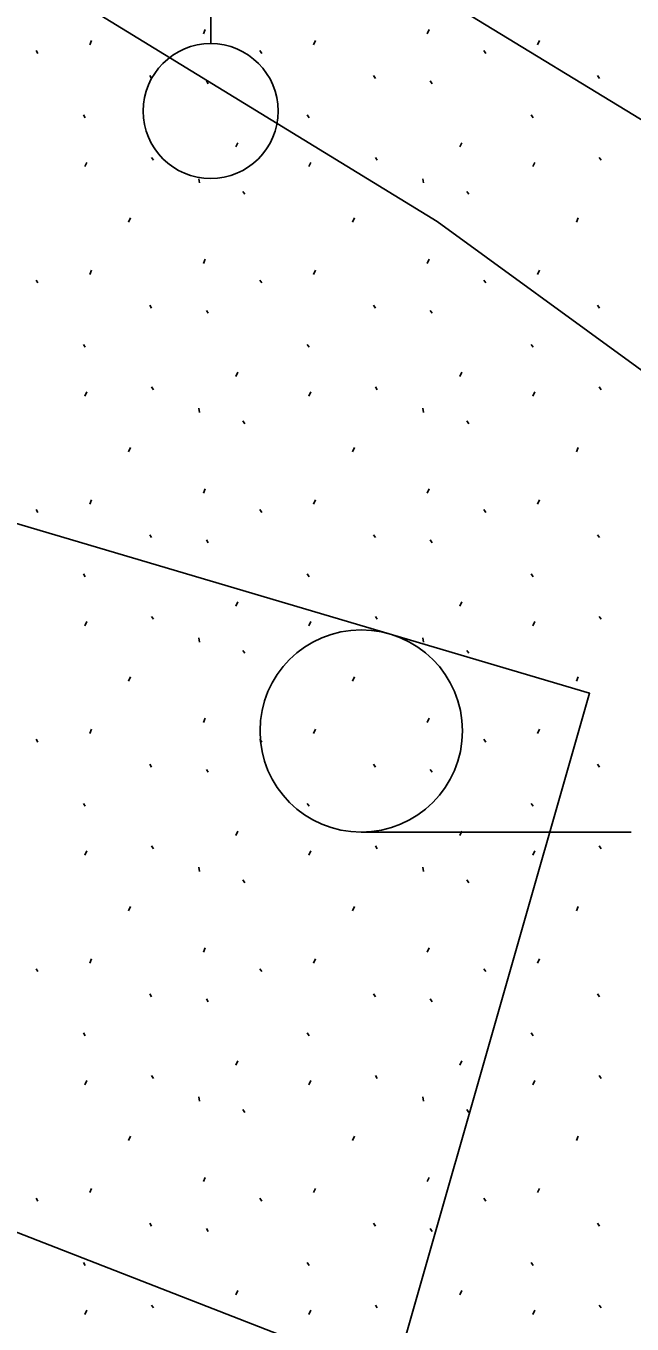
# Model space of a CAD drawing. Extents: x 419101 to 420177, y 4451541 to 4452254.
# Drawn here: x 420105.8 to 420110.29, y 4452016.89 to 4452026.51 of the extents above; entities that cross this region are included whole.
import ezdxf

# ---------------------------------------------------------------- set-up
doc = ezdxf.new("R2010")
doc.units = 0
for name, color, linetype in [('2_KADASTRO', 7, 'Continuous'), ('3_HALİHAZIR', 7, 'Continuous'), ('Level 61', 7, 'Continuous')]:
    doc.layers.add(name, color=color, linetype=linetype)

msp = doc.modelspace()

# ---------------------------------------------------------------- linework, layer by layer
at = {"layer": '2_KADASTRO'}
msp.add_lwpolyline([(420044.139, 4452028.602), (420046.42, 4452042.62), (420067.824, 4452037.969), (420095.36, 4452031.511), (420094.193, 4452026.24), (420109.972, 4452021.564), (420107.982, 4452014.605)], close=True, dxfattribs=at)
at = {"layer": '3_HALİHAZIR'}
for p, q in [((420107.1645, 4452026.3809), (420107.1645, 4452030.5739)), ((420108.28, 4452020.5343), (420110.28, 4452020.5343))]:
    msp.add_line(p, q, dxfattribs=at)
for points in [[(420139.4061, 4451987.3786), (420137.7878, 4451991.7468), (420136.7088, 4451994.3395), (420135.1826, 4451997.575), (420133.7237, 4452000.3492), (420131.5526, 4452003.9352), (420129.4054, 4452007.2812), (420127.735, 4452009.5526), (420125.6764, 4452012.063), (420123.5387, 4452014.4604), (420120.2518, 4452017.8715), (420116.6038, 4452021.4445), (420115.0193, 4452022.7463), (420111.4341, 4452025.1586), (420108.0055, 4452027.2511), (420106.2145, 4452028.2992), (420103.8467, 4452029.2746), (420098.9589, 4452030.8075), (420090.7589, 4452033.0795), (420078.4881, 4452036.1095)], [(420072.8953, 4452026.7471), (420074.0987, 4452029.9076), (420111.5867, 4452015.281), (420109.6988, 4452010.1953)], [(420105.8338, 4452026.9081), (420108.8431, 4452025.0612), (420113.2785, 4452021.8295), (420113.4691, 4452021.6558), (420113.5443, 4452021.5392), (420111.6404, 4452019.0187), (420111.6156, 4452018.8782), (420111.7186, 4452018.7509), (420117.1257, 4452012.6585), (420121.6965, 4452007.6274), (420122.5022, 4452006.7326), (420123.3952, 4452005.5603), (420123.8681, 4452004.8219), (420124.11, 4452004.3014), (420124.4104, 4452003.3867), (420124.5672, 4452002.752), (420124.6623, 4452002.2192), (420124.6815, 4452001.7842), (420124.6713, 4452001.4354), (420124.5591, 4452000.4634), (420123.0434, 4451996.3211), (420118.9513, 4451986.0661)]]:
    msp.add_lwpolyline(points, dxfattribs=at)
for centre, radius in [((420107.1645, 4452025.8809), 0.5), ((420108.28, 4452021.2843), 0.75)]:
    msp.add_circle(centre, radius, dxfattribs=at)
at = {"layer": 'Level 61'}
for p, q in [((420107.1107, 4452026.4527), (420107.1247, 4452026.4847)), ((420108.7693, 4452026.4527), (420108.7833, 4452026.4847)), ((420105.8711, 4452026.3295), (420105.8853, 4452026.3083)), ((420106.2687, 4452026.3711), (420106.2829, 4452026.4031)), ((420107.5297, 4452026.3295), (420107.5439, 4452026.3083)), ((420107.9273, 4452026.3711), (420107.9415, 4452026.4031)), ((420109.1883, 4452026.3295), (420109.2025, 4452026.3083)), ((420109.5859, 4452026.3711), (420109.6001, 4452026.4031)), ((420106.7127, 4452026.1437), (420106.7269, 4452026.1223)), ((420108.3713, 4452026.1437), (420108.3855, 4452026.1223)), ((420110.0299, 4452026.1437), (420110.0441, 4452026.1223)), ((420107.1325, 4452026.1053), (420107.1467, 4452026.0839)), ((420108.7911, 4452026.1053), (420108.8053, 4452026.0839)), ((420106.2215, 4452025.8531), (420106.2357, 4452025.8317)), ((420107.8801, 4452025.8531), (420107.8943, 4452025.8317)), ((420109.5387, 4452025.8531), (420109.5529, 4452025.8317)), ((420107.3519, 4452025.6145), (420107.3661, 4452025.6463)), ((420109.0105, 4452025.6145), (420109.0247, 4452025.6463)), ((420106.2331, 4452025.4687), (420106.2475, 4452025.5007)), ((420106.7261, 4452025.5377), (420106.7403, 4452025.5163)), ((420107.8917, 4452025.4687), (420107.9061, 4452025.5007)), ((420108.3847, 4452025.5377), (420108.3989, 4452025.5163)), ((420109.5503, 4452025.4687), (420109.5647, 4452025.5007)), ((420110.0433, 4452025.5377), (420110.0575, 4452025.5163)), ((420107.0777, 4452025.3795), (420107.0813, 4452025.3475)), ((420108.7363, 4452025.3795), (420108.7399, 4452025.3475)), ((420107.4037, 4452025.2855), (420107.4177, 4452025.2641)), ((420109.0623, 4452025.2855), (420109.0763, 4452025.2641)), ((420106.5563, 4452025.0567), (420106.5707, 4452025.0887)), ((420108.2149, 4452025.0567), (420108.2293, 4452025.0887)), ((420109.8735, 4452025.0567), (420109.8879, 4452025.0887)), ((420107.1107, 4452024.7507), (420107.1247, 4452024.7827)), ((420108.7693, 4452024.7507), (420108.7833, 4452024.7827)), ((420106.2687, 4452024.6691), (420106.2829, 4452024.7011)), ((420107.9273, 4452024.6691), (420107.9415, 4452024.7011)), ((420109.5859, 4452024.6691), (420109.6001, 4452024.7011)), ((420105.8711, 4452024.6275), (420105.8853, 4452024.6063)), ((420107.5297, 4452024.6275), (420107.5439, 4452024.6063)), ((420109.1883, 4452024.6275), (420109.2025, 4452024.6063)), ((420106.7127, 4452024.4417), (420106.7269, 4452024.4203)), ((420107.1325, 4452024.4033), (420107.1467, 4452024.3819)), ((420108.3713, 4452024.4417), (420108.3855, 4452024.4203)), ((420108.7911, 4452024.4033), (420108.8053, 4452024.3819)), ((420110.0299, 4452024.4417), (420110.0441, 4452024.4203)), ((420106.2215, 4452024.1511), (420106.2357, 4452024.1297)), ((420107.8801, 4452024.1511), (420107.8943, 4452024.1297)), ((420109.5387, 4452024.1511), (420109.5529, 4452024.1297)), ((420107.3519, 4452023.9125), (420107.3661, 4452023.9443)), ((420109.0105, 4452023.9125), (420109.0247, 4452023.9443)), ((420106.7261, 4452023.8357), (420106.7403, 4452023.8143)), ((420108.3847, 4452023.8357), (420108.3989, 4452023.8143)), ((420110.0433, 4452023.8357), (420110.0575, 4452023.8143)), ((420106.2331, 4452023.7667), (420106.2475, 4452023.7987)), ((420107.8917, 4452023.7667), (420107.9061, 4452023.7987)), ((420109.5503, 4452023.7667), (420109.5647, 4452023.7987)), ((420107.0777, 4452023.6775), (420107.0813, 4452023.6455)), ((420108.7363, 4452023.6775), (420108.7399, 4452023.6455)), ((420107.4037, 4452023.5835), (420107.4177, 4452023.5621)), ((420109.0623, 4452023.5835), (420109.0763, 4452023.5621)), ((420106.5563, 4452023.3547), (420106.5707, 4452023.3867)), ((420108.2149, 4452023.3547), (420108.2293, 4452023.3867)), ((420109.8735, 4452023.3547), (420109.8879, 4452023.3867)), ((420107.1107, 4452023.0487), (420107.1247, 4452023.0807)), ((420108.7693, 4452023.0487), (420108.7833, 4452023.0807)), ((420106.2687, 4452022.9671), (420106.2829, 4452022.9991)), ((420107.9273, 4452022.9671), (420107.9415, 4452022.9991)), ((420109.5859, 4452022.9671), (420109.6001, 4452022.9991)), ((420105.8711, 4452022.9255), (420105.8853, 4452022.9043)), ((420107.5297, 4452022.9255), (420107.5439, 4452022.9043)), ((420109.1883, 4452022.9255), (420109.2025, 4452022.9043)), ((420106.7127, 4452022.7397), (420106.7269, 4452022.7183)), ((420107.1325, 4452022.7013), (420107.1467, 4452022.6799)), ((420108.3713, 4452022.7397), (420108.3855, 4452022.7183)), ((420108.7911, 4452022.7013), (420108.8053, 4452022.6799)), ((420110.0299, 4452022.7397), (420110.0441, 4452022.7183)), ((420106.2215, 4452022.4491), (420106.2357, 4452022.4277)), ((420107.8801, 4452022.4491), (420107.8943, 4452022.4277)), ((420109.5387, 4452022.4491), (420109.5529, 4452022.4277)), ((420107.3519, 4452022.2105), (420107.3661, 4452022.2423)), ((420109.0105, 4452022.2105), (420109.0247, 4452022.2423)), ((420106.2331, 4452022.0647), (420106.2475, 4452022.0967)), ((420106.7261, 4452022.1337), (420106.7403, 4452022.1123)), ((420107.8917, 4452022.0647), (420107.9061, 4452022.0967)), ((420108.3847, 4452022.1337), (420108.3989, 4452022.1123)), ((420109.5503, 4452022.0647), (420109.5647, 4452022.0967)), ((420110.0433, 4452022.1337), (420110.0575, 4452022.1123)), ((420107.0777, 4452021.9755), (420107.0813, 4452021.9435)), ((420108.7363, 4452021.9755), (420108.7399, 4452021.9435)), ((420107.4037, 4452021.8815), (420107.4177, 4452021.8601)), ((420109.0623, 4452021.8815), (420109.0763, 4452021.8601)), ((420106.5563, 4452021.6527), (420106.5707, 4452021.6847)), ((420108.2149, 4452021.6527), (420108.2293, 4452021.6847)), ((420109.8735, 4452021.6527), (420109.8879, 4452021.6847)), ((420107.1107, 4452021.3467), (420107.1247, 4452021.3787)), ((420108.7693, 4452021.3467), (420108.7833, 4452021.3787)), ((420105.8711, 4452021.2235), (420105.8853, 4452021.2023)), ((420106.2687, 4452021.2651), (420106.2829, 4452021.2971)), ((420107.5297, 4452021.2235), (420107.5439, 4452021.2023)), ((420107.9273, 4452021.2651), (420107.9415, 4452021.2971)), ((420109.1883, 4452021.2235), (420109.2025, 4452021.2023)), ((420109.5859, 4452021.2651), (420109.6001, 4452021.2971)), ((420106.7127, 4452021.0377), (420106.7269, 4452021.0163)), ((420108.3713, 4452021.0377), (420108.3855, 4452021.0163)), ((420110.0299, 4452021.0377), (420110.0441, 4452021.0163)), ((420107.1325, 4452020.9993), (420107.1467, 4452020.9779)), ((420108.7911, 4452020.9993), (420108.8053, 4452020.9779)), ((420106.2215, 4452020.7471), (420106.2357, 4452020.7257)), ((420107.8801, 4452020.7471), (420107.8943, 4452020.7257)), ((420109.5387, 4452020.7471), (420109.5529, 4452020.7257)), ((420107.3519, 4452020.5085), (420107.3661, 4452020.5403)), ((420109.0105, 4452020.5085), (420109.0247, 4452020.5403)), ((420106.2331, 4452020.3627), (420106.2475, 4452020.3947)), ((420106.7261, 4452020.4317), (420106.7403, 4452020.4103)), ((420107.8917, 4452020.3627), (420107.9061, 4452020.3947)), ((420108.3847, 4452020.4317), (420108.3989, 4452020.4103)), ((420109.5503, 4452020.3627), (420109.5647, 4452020.3947)), ((420110.0433, 4452020.4317), (420110.0575, 4452020.4103)), ((420107.0777, 4452020.2735), (420107.0813, 4452020.2415)), ((420108.7363, 4452020.2735), (420108.7399, 4452020.2415)), ((420107.4037, 4452020.1795), (420107.4177, 4452020.1581)), ((420109.0623, 4452020.1795), (420109.0763, 4452020.1581)), ((420106.5563, 4452019.9507), (420106.5707, 4452019.9827)), ((420108.2149, 4452019.9507), (420108.2293, 4452019.9827)), ((420109.8735, 4452019.9507), (420109.8879, 4452019.9827)), ((420107.1107, 4452019.6447), (420107.1247, 4452019.6767)), ((420108.7693, 4452019.6447), (420108.7833, 4452019.6767)), ((420106.2687, 4452019.5631), (420106.2829, 4452019.5951)), ((420107.9273, 4452019.5631), (420107.9415, 4452019.5951)), ((420109.5859, 4452019.5631), (420109.6001, 4452019.5951)), ((420105.8711, 4452019.5215), (420105.8853, 4452019.5003)), ((420107.5297, 4452019.5215), (420107.5439, 4452019.5003)), ((420109.1883, 4452019.5215), (420109.2025, 4452019.5003)), ((420106.7127, 4452019.3357), (420106.7269, 4452019.3143)), ((420107.1325, 4452019.2973), (420107.1467, 4452019.2759)), ((420108.3713, 4452019.3357), (420108.3855, 4452019.3143)), ((420108.7911, 4452019.2973), (420108.8053, 4452019.2759)), ((420110.0299, 4452019.3357), (420110.0441, 4452019.3143)), ((420106.2215, 4452019.0451), (420106.2357, 4452019.0237)), ((420107.8801, 4452019.0451), (420107.8943, 4452019.0237)), ((420109.5387, 4452019.0451), (420109.5529, 4452019.0237)), ((420107.3519, 4452018.8065), (420107.3661, 4452018.8383)), ((420109.0105, 4452018.8065), (420109.0247, 4452018.8383)), ((420106.7261, 4452018.7297), (420106.7403, 4452018.7083)), ((420108.3847, 4452018.7297), (420108.3989, 4452018.7083)), ((420110.0433, 4452018.7297), (420110.0575, 4452018.7083)), ((420106.2331, 4452018.6607), (420106.2475, 4452018.6927)), ((420107.8917, 4452018.6607), (420107.9061, 4452018.6927)), ((420109.5503, 4452018.6607), (420109.5647, 4452018.6927)), ((420107.0777, 4452018.5715), (420107.0813, 4452018.5395)), ((420108.7363, 4452018.5715), (420108.7399, 4452018.5395)), ((420107.4037, 4452018.4775), (420107.4177, 4452018.4561)), ((420109.0623, 4452018.4775), (420109.0763, 4452018.4561)), ((420106.5563, 4452018.2487), (420106.5707, 4452018.2807)), ((420108.2149, 4452018.2487), (420108.2293, 4452018.2807)), ((420109.8735, 4452018.2487), (420109.8879, 4452018.2807)), ((420107.1107, 4452017.9427), (420107.1247, 4452017.9747)), ((420108.7693, 4452017.9427), (420108.7833, 4452017.9747)), ((420106.2687, 4452017.8611), (420106.2829, 4452017.8931)), ((420107.9273, 4452017.8611), (420107.9415, 4452017.8931)), ((420109.5859, 4452017.8611), (420109.6001, 4452017.8931)), ((420105.8711, 4452017.8195), (420105.8853, 4452017.7983)), ((420107.5297, 4452017.8195), (420107.5439, 4452017.7983)), ((420109.1883, 4452017.8195), (420109.2025, 4452017.7983)), ((420106.7127, 4452017.6337), (420106.7269, 4452017.6123)), ((420107.1325, 4452017.5953), (420107.1467, 4452017.5739)), ((420108.3713, 4452017.6337), (420108.3855, 4452017.6123)), ((420108.7911, 4452017.5953), (420108.8053, 4452017.5739)), ((420110.0299, 4452017.6337), (420110.0441, 4452017.6123)), ((420106.2215, 4452017.3431), (420106.2357, 4452017.3217)), ((420107.8801, 4452017.3431), (420107.8943, 4452017.3217)), ((420109.5387, 4452017.3431), (420109.5529, 4452017.3217)), ((420107.3519, 4452017.1045), (420107.3661, 4452017.1363)), ((420109.0105, 4452017.1045), (420109.0247, 4452017.1363)), ((420106.2331, 4452016.9587), (420106.2475, 4452016.9907)), ((420106.7261, 4452017.0277), (420106.7403, 4452017.0063)), ((420107.8917, 4452016.9587), (420107.9061, 4452016.9907)), ((420108.3847, 4452017.0277), (420108.3989, 4452017.0063)), ((420109.5503, 4452016.9587), (420109.5647, 4452016.9907)), ((420110.0433, 4452017.0277), (420110.0575, 4452017.0063))]:
    msp.add_line(p, q, dxfattribs=at)
for radius in [47.001, 46.501]:
    msp.add_arc((420090.8751, 4451987.4068), radius, 41.45686, 67.05083, dxfattribs=at)

doc.saveas('drawing.dxf')
